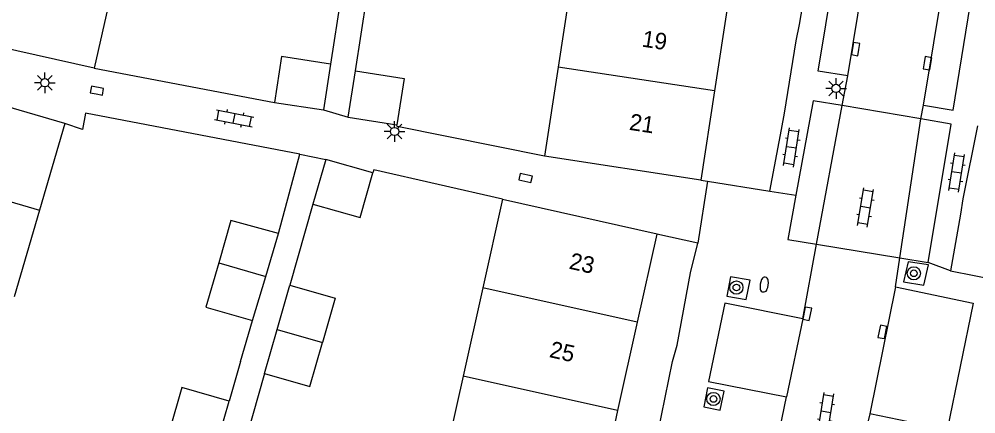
# Model space of a CAD drawing. Extents: x 128000 to 131008, y 398996 to 402500.
# Drawn here: x 128381.4 to 128439.2, y 400193.9 to 400217.7 of the extents above; entities that cross this region are included whole.
import ezdxf

# ---------------------------------------------------------------- set-up
doc = ezdxf.new("R2010")
doc.units = 0
for name, color, linetype in [('gg-afsc-erfafscheiding', 7, 'Continuous'), ('gg-afsc-muur', 7, 'Continuous'), ('gg-anno-huisnummerreeks BGT', 7, 'Continuous'), ('gg-bbg-bijgebouw', 7, 'Continuous'), ('gg-bbg-gedigitaliseerde bijgebouw', 7, 'Continuous'), ('gg-bbg-hoofdgebouw', 7, 'Continuous'), ('gg-bbg-tussenscheiding', 7, 'Continuous'), ('gg-knt-verharding', 7, 'Continuous'), ('gg-knt-verharding nz', 7, 'Continuous'), ('gt-grn-weggrens', 7, 'Continuous'), ('gt-symb-boom', 7, 'Continuous'), ('gt-symb-brandkraan', 7, 'Continuous'), ('gt-symb-klinker verharding', 7, 'Continuous'), ('gt-symb-kolk', 7, 'Continuous'), ('gt-symb-lichtmast', 7, 'Continuous')]:
    doc.layers.add(name, color=color, linetype=linetype)

# ---------------------------------------------------------------- blocks, each defined once
blk = doc.blocks.new('gt0-KL1')
at = {"layer": 'gt-symb-klinker verharding'}
for p, q in [((-1.15, 0.3), (1.15, 0.3)), ((-1, -0.3), (-1, 0.3)), ((-0.5, 0.3), (-0.5, 0.45)), ((0, -0.3), (0, 0.3)), ((0.5, 0.3), (0.5, 0.45)), ((1, -0.3), (1, 0.3)), ((-1.15, -0.3), (1.15, -0.3)), ((-0.5, -0.45), (-0.5, -0.3)), ((0.5, -0.45), (0.5, -0.3))]:
    blk.add_line(p, q, dxfattribs=at)
blk = doc.blocks.new('gt0-BOOM')
at = {"layer": 'gt-symb-boom'}
for radius in [0.4, 0.2]:
    blk.add_circle((0, 0), radius, dxfattribs=at)
blk = doc.blocks.new('gt0-KOLK')
at = {"layer": 'gt-symb-kolk'}
blk.add_lwpolyline([(0, 0), (0.375, 0), (0.375, 0.4), (-0.375, 0.4), (-0.375, 0), (0, 0)], dxfattribs=at)
blk = doc.blocks.new('gt0-BR')
at = {"layer": 'gt-symb-brandkraan'}
for centre, radius, start, end in [((-0.244, 0), 0.206, 107.56694, 252.43307), ((0.599, -2.664), 3, 106.89205, 107.56694), ((0, -0.691), 0.938, 73.10799, 106.89205), ((-0.599, -2.664), 3, 72.43309, 73.10799), ((0.244, 0), 0.206, 287.56695, 72.43309), ((0.599, 2.664), 3, 252.43307, 253.10797), ((0, 0.691), 0.938, 253.10797, 286.89206), ((-0.599, 2.664), 3, 286.89206, 287.56695)]:
    blk.add_arc(centre, radius, start, end, dxfattribs=at)
blk = doc.blocks.new('gt0-LMAST')
at = {"layer": 'gt-symb-lichtmast'}
for p, q in [((-0.005, 0.246), (-0.005, 0.621)), ((-0.182, 0.173), (-0.447, 0.438)), ((0.172, 0.173), (0.437, 0.438)), ((-0.255, -0.004), (-0.63, -0.004)), ((-0.182, -0.181), (-0.447, -0.446)), ((-0.005, -0.254), (-0.005, -0.629)), ((0.437, -0.446), (0.172, -0.181)), ((0.245, -0.004), (0.62, -0.004))]:
    blk.add_line(p, q, dxfattribs=at)
blk.add_circle((-0.005, -0.004), 0.25, dxfattribs=at)

msp = doc.modelspace()

# ---------------------------------------------------------------- linework, layer by layer
at = {"layer": 'gg-afsc-erfafscheiding'}
for p, q in [((128400.923, 400219.812), (128400.177, 400214.979)), ((128401.688, 400214.56), (128402.404, 400219.198)), ((128397.035, 400204.755), (128398.339, 400209.533)), ((128399.124, 400206.528), (128397.719, 400201.62)), ((128394.744, 400197.013), (128395.476, 400199.486)), ((128394.744, 400197.013), (128394.06, 400194.622)), ((128396.191, 400196.288), (128394.765, 400191.308))]:
    msp.add_line(p, q, dxfattribs=at)
at = {"layer": 'gg-afsc-muur'}
for p, q in [((128428.529, 400217.368), (128429.231, 400221.738)), ((128427.605, 400212.023), (128428.32, 400216.38)), ((128385.909, 400214.724), (128396.799, 400212.667)), ((128426.731, 400207.31), (128427.435, 400211.033)), ((128439.266, 400211.241), (128438.389, 400206.838)), ((128422.558, 400207.966), (128422.966, 400207.902)), ((128422.966, 400207.902), (128426.731, 400207.31)), ((128438.239, 400205.916), (128437.643, 400202.488)), ((128422.379, 400204.166), (128419.903, 400204.698)), ((128421.133, 400198.004), (128421.934, 400202.37)), ((128437.643, 400202.488), (128441.312, 400201.767)), ((128419.96, 400192.671), (128420.838, 400197.022))]:
    msp.add_line(p, q, dxfattribs=at)
for points in [[(128398.339, 400209.533), (128385.384, 400212.01), (128385.194, 400211.018), (128384.126, 400211.385)], [(128413.108, 400209.413), (128404.209, 400211.218), (128404.197, 400211.314)], [(128410.575, 400206.813), (128402.794, 400208.585), (128402.744, 400208.404)]]:
    msp.add_lwpolyline(points, dxfattribs=at)
at = {"layer": 'gg-bbg-bijgebouw'}
for p, q in [((128400.177, 400214.979), (128399.75, 400212.212)), ((128396.799, 400212.667), (128399.75, 400212.212)), ((128401.257, 400211.768), (128404.197, 400211.314)), ((128399.894, 400209.22), (128399.124, 400206.528)), ((128402.744, 400208.404), (128399.894, 400209.22)), ((128397.035, 400204.755), (128394.158, 400205.531))]:
    msp.add_line(p, q, dxfattribs=at)
for points in [[(128400.177, 400214.979), (128397.225, 400215.433), (128396.799, 400212.667)], [(128399.124, 400206.528), (128401.973, 400205.712), (128402.744, 400208.404)]]:
    msp.add_lwpolyline(points, dxfattribs=at)
at = {"layer": 'gg-bbg-gedigitaliseerde bijgebouw'}
for p, q in [((128401.257, 400211.768), (128401.688, 400214.56)), ((128394.158, 400205.531), (128393.429, 400202.985)), ((128396.265, 400202.154), (128397.035, 400204.755)), ((128395.476, 400199.486), (128396.265, 400202.154)), ((128396.955, 400198.954), (128397.719, 400201.62)), ((128396.191, 400196.288), (128396.955, 400198.954)), ((128393.316, 400192.025), (128394.06, 400194.622))]:
    msp.add_line(p, q, dxfattribs=at)
for points in [[(128401.688, 400214.56), (128404.628, 400214.108), (128404.197, 400211.314)], [(128393.429, 400202.985), (128392.658, 400200.293), (128395.476, 400199.486)], [(128397.719, 400201.62), (128400.468, 400200.833), (128399.704, 400198.166)], [(128396.191, 400196.288), (128398.941, 400195.5), (128399.704, 400198.166)], [(128394.06, 400194.622), (128391.206, 400195.44), (128390.462, 400192.842)]]:
    msp.add_lwpolyline(points, dxfattribs=at)
at = {"layer": 'gg-bbg-hoofdgebouw'}
for p, q in [((128387.104, 400220.067), (128385.909, 400214.724)), ((128414.756, 400220.181), (128413.932, 400214.799)), ((128424.207, 400218.734), (128423.383, 400213.352)), ((128385.909, 400214.724), (128376.619, 400216.802)), ((128413.932, 400214.799), (128413.108, 400209.413)), ((128384.126, 400211.385), (128374.952, 400214.072)), ((128423.383, 400213.352), (128422.558, 400207.966)), ((128384.126, 400211.385), (128382.595, 400206.158)), ((128422.558, 400207.966), (128413.108, 400209.413)), ((128410.575, 400206.813), (128409.385, 400201.473)), ((128382.595, 400206.158), (128381.064, 400200.931)), ((128419.903, 400204.698), (128418.72, 400199.392)), ((128409.385, 400201.473), (128408.195, 400196.135)), ((128418.72, 400199.392), (128417.53, 400194.054)), ((128408.195, 400196.135), (128407.005, 400190.797)), ((128417.53, 400194.054), (128416.34, 400188.716))]:
    msp.add_line(p, q, dxfattribs=at)
msp.add_lwpolyline([(128410.575, 400206.813), (128419.91, 400204.731), (128419.903, 400204.698)], dxfattribs=at)
at = {"layer": 'gg-bbg-tussenscheiding'}
for p, q in [((128423.383, 400213.352), (128413.932, 400214.799)), ((128373.421, 400208.845), (128382.595, 400206.158)), ((128393.429, 400202.985), (128396.265, 400202.154)), ((128418.72, 400199.392), (128409.385, 400201.473)), ((128396.955, 400198.954), (128399.704, 400198.166)), ((128417.53, 400194.054), (128408.195, 400196.135))]:
    msp.add_line(p, q, dxfattribs=at)
at = {"layer": 'gg-knt-verharding'}
for p, q in [((128428.32, 400216.38), (128428.529, 400217.368)), ((128431.099, 400212.472), (128431.431, 400214.269)), ((128435.858, 400211.667), (128436.009, 400212.501)), ((128399.75, 400212.212), (128401.257, 400211.768)), ((128427.435, 400211.033), (128427.605, 400212.023)), ((128429.554, 400204.103), (128431.099, 400212.472)), ((128435.858, 400211.667), (128431.099, 400212.472)), ((128434.587, 400203.278), (128435.858, 400211.667)), ((128398.339, 400209.533), (128399.894, 400209.22)), ((128438.389, 400206.838), (128438.239, 400205.916)), ((128421.934, 400202.37), (128422.379, 400204.166)), ((128428.721, 400199.595), (128429.554, 400204.103)), ((128429.554, 400204.103), (128434.587, 400203.278)), ((128434.325, 400201.528), (128434.587, 400203.278)), ((128420.838, 400197.022), (128421.133, 400198.004)), ((128427.337, 400192.931), (128427.736, 400194.882)), ((128432.762, 400193.863), (128432.293, 400191.902))]:
    msp.add_line(p, q, dxfattribs=at)
for points in [[(128431.431, 400214.269), (128429.646, 400214.541), (128431.013, 400222.842), (128432.179, 400230.514), (128435.445, 400253.684)], [(128436.009, 400212.501), (128437.802, 400212.193), (128439.479, 400222.496), (128440.539, 400229.418), (128443.453, 400250.249)], [(128434.808, 400201.82), (128436.024, 400201.628), (128436.305, 400202.849), (128435.088, 400203.041), (128434.808, 400201.82)], [(128424.125, 400200.965), (128425.3, 400200.764), (128425.531, 400201.922), (128424.356, 400202.123), (128424.125, 400200.965)], [(128434.325, 400201.528), (128439.009, 400200.549), (128437.448, 400192.898), (128432.762, 400193.863)], [(128428.721, 400199.595), (128424.01, 400200.532), (128423.022, 400195.82), (128427.736, 400194.882)], [(128422.734, 400194.284), (128423.733, 400194.087), (128423.963, 400195.227), (128422.965, 400195.425), (128422.734, 400194.284)]]:
    msp.add_lwpolyline(points, dxfattribs=at)
at = {"layer": 'gg-knt-verharding nz'}
for p, q in [((128434.587, 400203.278), (128436.295, 400202.998)), ((128434.325, 400201.528), (128432.762, 400193.863)), ((128428.721, 400199.595), (128427.736, 400194.882))]:
    msp.add_line(p, q, dxfattribs=at)
for points in [[(128431.431, 400214.269), (128432.935, 400223.32), (128434.101, 400230.992), (128437.382, 400254.076), (128437.951, 400257.261), (128438.664, 400260.416)], [(128436.009, 400212.501), (128437.859, 400223.678), (128438.919, 400230.6), (128442.141, 400253.709), (128442.6, 400255.961)], [(128431.099, 400212.472), (128429.355, 400212.767), (128428.307, 400207.062)], [(128436.295, 400202.998), (128437.683, 400211.358), (128435.858, 400211.667)], [(128428.307, 400207.062), (128427.816, 400204.388), (128429.554, 400204.103)]]:
    msp.add_lwpolyline(points, dxfattribs=at)
at = {"layer": 'gt-grn-weggrens'}
for p, q in [((128422.966, 400207.902), (128422.379, 400204.166)), ((128426.731, 400207.31), (128428.307, 400207.062)), ((128437.643, 400202.488), (128436.295, 400202.998))]:
    msp.add_line(p, q, dxfattribs=at)

# ---------------------------------------------------------------- block references
at = {"layer": 'gt-symb-boom'}
for p in [(128435.425, 400202.343), (128424.705, 400201.482), (128423.317, 400194.755)]:
    msp.add_blockref('gt0-BOOM', p, dxfattribs=at)
at = {"layer": 'gt-symb-brandkraan', "rotation": 81.60242742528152}
msp.add_blockref('gt0-BR', (128426.389, 400201.66), dxfattribs=at)
at = {"layer": 'gt-symb-klinker verharding'}
for p, rotation in [((128394.368, 400211.696), -11.062872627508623), ((128428.036, 400209.937), 81.1405706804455), ((128438.016, 400208.43), 81.1405706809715), ((128432.512, 400206.318), 80.44347238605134), ((128430.122, 400193.968), 81.1405706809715)]:
    msp.add_blockref('gt0-KL1', p, dxfattribs=dict(at, rotation=rotation))
at = {"layer": 'gt-symb-kolk'}
for p, rotation in [((128432.112, 400215.853), 80.55652508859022), ((128436.058, 400215.059), -99.66950525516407), ((128386.031, 400213.175), -10.71464389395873), ((128411.928, 400207.901), -12.590950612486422), ((128429.184, 400199.861), 78.63386214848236), ((128433.334, 400198.844), -101.13011108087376)]:
    msp.add_blockref('gt0-KOLK', p, dxfattribs=dict(at, rotation=rotation))
at = {"layer": 'gt-symb-lichtmast'}
for p in [(128382.928, 400213.853), (128430.731, 400213.511), (128404.059, 400210.91)]:
    msp.add_blockref('gt0-LMAST', p, dxfattribs=at)

# ---------------------------------------------------------------- texts
at = {"layer": 'gg-anno-huisnummerreeks BGT'}
for s, rotation, p in [('19', 351.3, (128418.961, 400216.038)), ('21', 351.3, (128418.192, 400211.013)), ('23', 347.4, (128414.548, 400202.631)), ('25', 347.4, (128413.358, 400197.292))]:
    msp.add_text(s, height=1, rotation=rotation, dxfattribs=at).set_placement(p)

doc.saveas('drawing.dxf')
